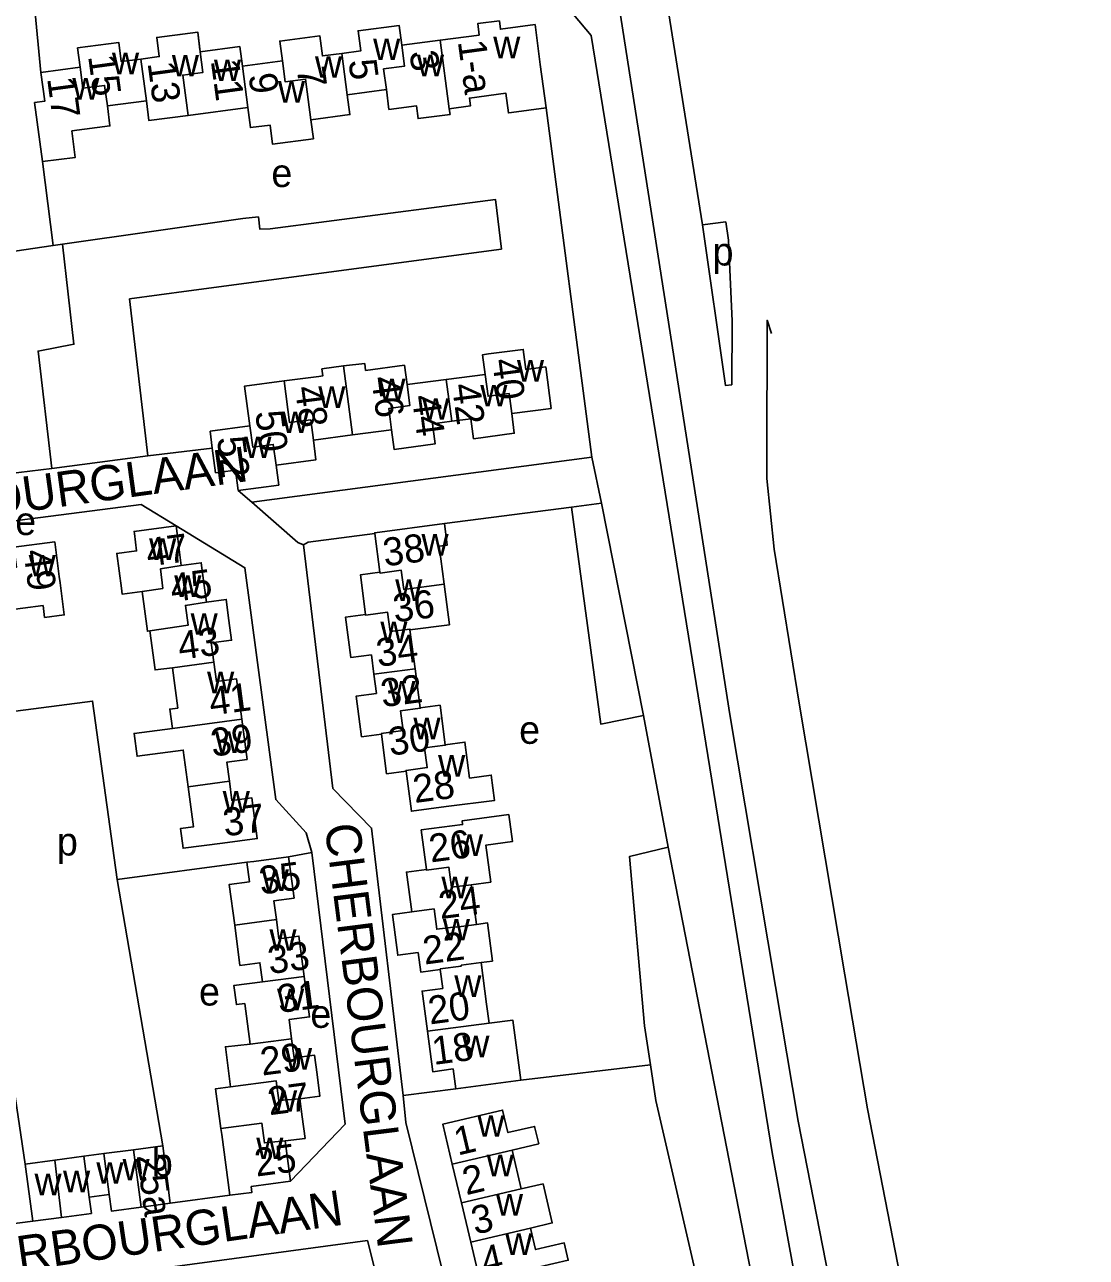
# Model space of a CAD drawing. Extents: x 157768 to 159790, y 387230 to 389604.
# Drawn here: x 159377.3 to 159528.6, y 388896.9 to 389072.5 of the extents above; entities that cross this region are included whole.
import ezdxf

# ---------------------------------------------------------------- set-up
doc = ezdxf.new("R2010")
doc.units = 0
for name, color, linetype in [('BLT_Basislijn', 7, 'Continuous'), ('BLT_Bebouwing', 7, 'Continuous'), ('BLT_Centroide', 7, 'Continuous'), ('BLT_Huisnummer', 7, 'Continuous'), ('BLT_Huisnummer_ tussenligend', 7, 'Continuous'), ('BLT_Huisnummer_reeks', 7, 'Continuous'), ('BLT_Onderverdeling_panden', 7, 'Continuous'), ('BLT_Straatnaam', 7, 'Continuous')]:
    doc.layers.add(name, color=color, linetype=linetype)

msp = doc.modelspace()

# ---------------------------------------------------------------- linework, layer by layer
at = {"layer": 'BLT_Basislijn'}
for p, q in [((159379.63, 389065.73), (159378.7, 389075.14)), ((159451.61, 389060.69), (159458.09, 389010.88)), ((159379.86, 389053.03), (159381.38, 389041.06)), ((159473.88, 389043.99), (159477.2, 389044.42)), ((159382.68, 389041.25), (159381.38, 389041.06)), ((159372.6, 389039.77), (159381.38, 389041.06)), ((159394.86, 389011.08), (159404.04, 389012.19)), ((159394.86, 389011.08), (159381.18, 389009.3)), ((159458.09, 389010.88), (159409.66, 389004.49)), ((159381.18, 389009.3), (159356.19, 389006.19)), ((159407.75, 389006.16), (159409.66, 389004.49)), ((159455.23, 389003.76), (159459.47, 389004.34)), ((159465.46, 388974.07), (159459.47, 389004.34)), ((159437.12, 389001.45), (159455.23, 389003.76)), ((159465.46, 388974.07), (159468.99, 388955.34)), ((159468.99, 388955.34), (159482.7, 388885.03)), ((159414.92, 388953.95), (159418.2, 388954.58)), ((159408.98, 388953.17), (159390.5, 388950.71)), ((159390.5, 388950.71), (159396.98, 388912.76)), ((159447.98, 388922.11), (159466.46, 388924.29)), ((159431.21, 388919.96), (159438.72, 388920.89)), ((159406.52, 388905.72), (159398.05, 388904.59))]:
    msp.add_line(p, q, dxfattribs=at)
for points in [[(159461.32, 389079.4), (159477.78, 388974.22), (159484.29, 388935.47), (159487.52, 388916.28), (159495.82, 388873.83)], [(159449.62, 389075.03), (159454.85, 389074.28), (159455.48, 389073.96), (159458.03, 389070.98), (159483.81, 388911.81), (159494.05, 388855.63), (159516.92, 388737.84), (159528.56, 388690.88), (159519.15, 388688.67)], [(159469.05, 389074.35), (159473.88, 389043.99)], [(159382.68, 389041.25), (159408.37, 389044.93), (159410.6, 389045.13), (159410.8, 389043.4), (159412.28, 389043.45), (159444.37, 389047.63), (159445.24, 389040.55), (159400.71, 389034.58)], [(159473.88, 389043.99), (159477.16, 389021.09), (159478.06, 389021.22)], [(159477.2, 389044.42), (159477.56, 389041.83), (159478.09, 389030.3), (159478.06, 389021.22)], [(159382.68, 389041.25), (159384.33, 389026.99), (159379.21, 389026.02), (159381.18, 389009.3)], [(159400.71, 389034.58), (159392.26, 389033.44), (159394.86, 389011.08)], [(159483.69, 389028.51), (159483.09, 389030.41), (159483.02, 389010.42), (159483.02, 389007.85), (159484.08, 388997.8), (159487.65, 388975.85), (159494.16, 388937.12), (159497.37, 388918.03), (159505.66, 388875.62)], [(159459.47, 389004.34), (159458.09, 389010.88)], [(159409.66, 389004.49), (159416.24, 388998.74), (159417.04, 388998.43)], [(159398.87, 389001.12), (159393.9, 389004.16), (159360.4, 388999.83), (159353.3, 388992.24)], [(159465.46, 388974.07), (159459.38, 388972.87), (159455.23, 389003.76)], [(159398.87, 389001.12), (159408.69, 388995.15), (159413.09, 388962.11), (159417.42, 388957.37), (159418.2, 388954.58)], [(159417.04, 388998.43), (159417.68, 388998.8), (159427.2, 389000)], [(159417.04, 388998.43), (159421.2, 388963.7), (159426.74, 388958.04), (159431.21, 388919.96)], [(159390.5, 388950.71), (159386.99, 388976.15), (159367.57, 388973.62), (159367.38, 388972.58), (159368.45, 388962.56)], [(159377.38, 388910.18), (159371.89, 388947.09), (159371.93, 388947.75), (159375.42, 388948.51), (159374.46, 388957.34)], [(159468.99, 388955.34), (159463.48, 388954.01), (159465.61, 388929.87), (159466.46, 388924.29)], [(159415.18, 388907.74), (159422.96, 388915.84), (159418.2, 388954.58)], [(159466.46, 388924.29), (159467.24, 388919.22), (159474.66, 388887.14), (159475.79, 388883.48), (159482.7, 388885.03)], [(159439.6, 388891.52), (159437.81, 388891.07), (159431.61, 388916.11), (159431.21, 388919.96)], [(159378.45, 388902.04), (159372.11, 388901.22)], [(159361.39, 388890.55), (159426.13, 388899.26), (159431.07, 388879.72)]]:
    msp.add_lwpolyline(points, dxfattribs=at)
at = {"layer": 'BLT_Bebouwing'}
for p, q in [((159379.63, 389065.73), (159385.22, 389066.46)), ((159408.33, 389066.6), (159414.03, 389067.35)), ((159428.84, 389063.28), (159423.27, 389062.55)), ((159452.33, 389017.85), (159451.55, 389023.75)), ((159437.36, 389021.96), (159431.78, 389021.23)), ((159442.92, 389022.69), (159437.36, 389021.96)), ((159409.4, 389015.34), (159403.73, 389014.59)), ((159403.73, 389014.59), (159404.04, 389012.19)), ((159432.92, 388980.75), (159432.19, 388986.29)), ((159433.66, 388975.18), (159432.92, 388980.75)), ((159447.98, 388922.11), (159438.72, 388920.89)), ((159385.74, 388911.29), (159381.63, 388910.74)), ((159388.59, 388911.66), (159385.74, 388911.29)), ((159388.59, 388911.66), (159392.83, 388912.22)), ((159392.83, 388912.22), (159396.98, 388912.76)), ((159396.98, 388912.76), (159398.05, 388904.59)), ((159446.75, 388912.17), (159448.05, 388906.65)), ((159381.63, 388910.74), (159377.38, 388910.18)), ((159377.38, 388910.18), (159378.45, 388902.04)), ((159439.54, 388904.64), (159438.23, 388910.17)), ((159415.18, 388907.74), (159409.58, 388907)), ((159386.51, 388905.47), (159389.36, 388905.85)), ((159440.86, 388899.03), (159439.54, 388904.64))]:
    msp.add_line(p, q, dxfattribs=at)
for points in [[(159436.51, 389070.32), (159442.06, 389071.05), (159441.85, 389072.68), (159444.94, 389073.08)], [(159450.02, 389072.53), (159445.1, 389071.88), (159444.94, 389073.08)], [(159393.87, 389067.63), (159396.49, 389067.98), (159396.13, 389070.7), (159401.96, 389071.47), (159402.32, 389068.66)], [(159399.07, 389071.09), (159401.96, 389071.47), (159402.28, 389068.96)], [(159422.5, 389068.44), (159425.18, 389068.79), (159424.8, 389071.66), (159430.65, 389072.42), (159431.02, 389069.6)], [(159451.61, 389060.69), (159450.77, 389066.86), (159450.02, 389072.53)], [(159385.22, 389066.46), (159384.86, 389069.22), (159390.72, 389069.99), (159391.08, 389067.27), (159393.87, 389067.63)], [(159402.32, 389068.66), (159407.96, 389069.4), (159408.33, 389066.6)], [(159414.03, 389067.35), (159413.66, 389070.19), (159419.35, 389070.94), (159419.73, 389068.08), (159422.5, 389068.44)], [(159431.02, 389069.6), (159436.51, 389070.32)], [(159379.86, 389053.03), (159378.72, 389061.42), (159380.17, 389061.61), (159379.63, 389065.73)], [(159423.27, 389062.55), (159423.65, 389059.71), (159418.09, 389058.98)], [(159437.81, 389060.55), (159437.92, 389059.74), (159433.36, 389059.14), (159433.12, 389060.97), (159429.21, 389060.46), (159428.84, 389063.28)], [(159446.66, 389060.02), (159446.23, 389059.96), (159445.85, 389062.78), (159440.68, 389062.07), (159440.83, 389060.97), (159437.81, 389060.55)], [(159389.09, 389060.95), (159389.46, 389058.11), (159384.03, 389057.39), (159384.52, 389053.62), (159379.86, 389053.03)], [(159394.65, 389061.67), (159389.09, 389060.95)], [(159400.58, 389059.59), (159395.02, 389058.86), (159394.65, 389061.67)], [(159409.1, 389060.7), (159400.58, 389059.59)], [(159418.09, 389058.98), (159418.44, 389056.26), (159412.63, 389055.49), (159412.27, 389058.22), (159409.47, 389057.85), (159409.1, 389060.7)], [(159446.66, 389060.02), (159451.61, 389060.69)], [(159451.55, 389023.75), (159448.72, 389023.38), (159448.34, 389026.26), (159443.38, 389025.61), (159442.55, 389025.5), (159442.92, 389022.69)], [(159422.71, 389023.89), (159419.66, 389023.48), (159419.79, 389022.49), (159419.23, 389022.41), (159414.27, 389021.76)], [(159431.78, 389021.23), (159431.41, 389024), (159425.88, 389023.27), (159425.75, 389024.24), (159422.71, 389023.89)], [(159414.27, 389021.76), (159408.63, 389021.02), (159409.4, 389015.34)], [(159438.15, 389016.01), (159440.89, 389016.37), (159441.26, 389013.53), (159447.07, 389014.3), (159446.7, 389017.11)], [(159446.7, 389017.11), (159452.33, 389017.85)], [(159424.01, 389014.07), (159429.58, 389014.8)], [(159438.15, 389016.01), (159435.41, 389015.65), (159435.78, 389012.78), (159429.95, 389012.01), (159429.58, 389014.8)], [(159413.12, 389009.77), (159418.81, 389010.52), (159418.44, 389013.34)], [(159418.44, 389013.34), (159424.01, 389014.07)], [(159404.04, 389012.19), (159404.5, 389008.68), (159407.37, 389009.06), (159407.75, 389006.16)], [(159407.75, 389006.16), (159413.5, 389006.92), (159413.12, 389009.77)], [(159398.87, 389001.12), (159392.9, 389000.33), (159392.94, 389000), (159393.26, 388997.55), (159390.44, 388997.18), (159391.09, 388992.22), (159391.2, 388991.4), (159394.04, 388991.78)], [(159399.62, 388995.48), (159399.02, 389000), (159398.87, 389001.12)], [(159437.12, 389001.45), (159427.18, 389000.14), (159427.2, 389000)], [(159437.07, 388992.79), (159436.36, 388998.2), (159437.52, 388998.36), (159437.12, 389001.45)], [(159427.2, 389000), (159427.93, 388994.49)], [(159373.4, 388994.85), (159376.14, 388995.21), (159375.77, 388998.08), (159381.6, 388998.83), (159382.24, 388993.88), (159382.36, 388992.97), (159382.95, 388988.43), (159380.14, 388988.07), (159379.93, 388989.74), (159374.16, 388989)], [(159402.85, 388992.93), (159402.46, 388995.85), (159399.62, 388995.48)], [(159427.93, 388994.49), (159425.14, 388994.12), (159425.88, 388988.5)], [(159402.85, 388992.93), (159403.2, 388990.26)], [(159432.19, 388986.29), (159437.83, 388987.03), (159437.07, 388992.79)], [(159395.15, 388986.15), (159394.79, 388986.1), (159394.04, 388991.78)], [(159403.2, 388990.26), (159406.02, 388990.64), (159406.42, 388987.63)], [(159425.88, 388988.5), (159423.03, 388988.12), (159423.79, 388982.34), (159426.7, 388982.73), (159427.06, 388979.98)], [(159406.42, 388987.63), (159406.79, 388984.8), (159403.9, 388984.42), (159404.26, 388981.68)], [(159398.36, 388980.9), (159395.88, 388980.58), (159395.15, 388986.15)], [(159404.26, 388981.68), (159404.62, 388978.93), (159407.49, 388979.31), (159408.24, 388973.58)], [(159398.35, 388972.26), (159397.99, 388975), (159399.12, 388975.15), (159398.36, 388980.9)], [(159427.06, 388979.98), (159427.42, 388977.23), (159424.54, 388976.85), (159425.3, 388971.05), (159428.13, 388971.42)], [(159437.23, 388969.93), (159436.49, 388975.55), (159433.66, 388975.18)], [(159408.24, 388973.58), (159409, 388967.82), (159406.12, 388967.44), (159406.48, 388964.71)], [(159400.59, 388963.93), (159399.9, 388969.16), (159393.32, 388968.29), (159392.89, 388971.54), (159398.35, 388972.26)], [(159428.13, 388971.42), (159428.87, 388965.8), (159431.65, 388966.16)], [(159431.65, 388966.16), (159432.41, 388960.44), (159437.37, 388961.1), (159444.25, 388962), (159443.78, 388965.59), (159440.69, 388965.18), (159440.02, 388970.29), (159437.23, 388969.93)], [(159406.48, 388964.71), (159406.84, 388961.97), (159409.69, 388962.35), (159410.45, 388956.56), (159405.49, 388955.91), (159399.88, 388955.17), (159399.51, 388957.98), (159401.34, 388958.22), (159400.59, 388963.93)], [(159434.55, 388952.15), (159433.81, 388957.78), (159439.69, 388958.55), (159439.62, 388959.06), (159446.28, 388959.97), (159446.8, 388956.13), (159443, 388955.61), (159443.7, 388950.35), (159440.91, 388949.98)], [(159414.92, 388953.95), (159409.96, 388953.3), (159408.98, 388953.17)], [(159414.92, 388953.95), (159415.69, 388948.08), (159412.81, 388947.7), (159413.17, 388945)], [(159408.98, 388953.17), (159409.34, 388950.41), (159406.46, 388950.03), (159407.23, 388944.22)], [(159432.45, 388946.09), (159431.7, 388951.77), (159434.55, 388952.15)], [(159441.66, 388944.33), (159440.91, 388949.98)], [(159413.17, 388945), (159413.52, 388942.29), (159416.37, 388942.67), (159417.13, 388936.91)], [(159436.52, 388937.88), (159433.74, 388937.52), (159433.37, 388940.31), (159430.46, 388939.92), (159429.7, 388945.73), (159432.45, 388946.09)], [(159442.33, 388938.88), (159443.96, 388939.1), (159443.25, 388944.54), (159441.66, 388944.33)], [(159407.23, 388944.22), (159407.98, 388938.49), (159410.83, 388938.86), (159411.19, 388936.16)], [(159434.69, 388929.1), (159433.94, 388934.81), (159436.88, 388935.2), (159436.52, 388937.88)], [(159443.48, 388930.23), (159443.11, 388932.97), (159442.33, 388938.88)], [(159411.19, 388936.16), (159407.12, 388935.62), (159407.48, 388932.89), (159408.66, 388933.05), (159409.42, 388927.26)], [(159417.13, 388936.91), (159417.89, 388931.15), (159414.97, 388930.76), (159415.33, 388928.04)], [(159447.98, 388922.11), (159446.86, 388930.67), (159443.48, 388930.23)], [(159438.72, 388920.89), (159438.35, 388923.72), (159435.45, 388923.33), (159434.69, 388929.1)], [(159409.42, 388927.26), (159405.91, 388926.88), (159406.65, 388921.19)], [(159415.33, 388928.04), (159415.69, 388925.32), (159418.6, 388925.7), (159418.96, 388922.93)], [(159418.96, 388922.93), (159419.37, 388919.85), (159416.52, 388919.48)], [(159406.65, 388921.19), (159404.52, 388920.91), (159405.27, 388915.24)], [(159416.52, 388919.48), (159416.86, 388916.88)], [(159416.86, 388916.88), (159417.26, 388913.83), (159414.43, 388913.46)], [(159438.23, 388910.17), (159436.89, 388915.87), (159445.4, 388917.87), (159446.16, 388914.65), (159449.96, 388915.54), (159450.54, 388913.06), (159446.75, 388912.17)], [(159405.27, 388915.24), (159405.38, 388914.39), (159406.52, 388905.72)], [(159414.43, 388913.46), (159415.18, 388907.74)], [(159406.52, 388905.72), (159409.69, 388906.14), (159409.58, 388907)], [(159448.05, 388906.65), (159451.17, 388907.35), (159452.47, 388901.79), (159449.37, 388901.03)], [(159382.55, 388902.58), (159386.82, 388903.14), (159386.51, 388905.47)], [(159393.91, 388904.04), (159389.67, 388903.48), (159389.36, 388905.85)], [(159398.05, 388904.59), (159393.91, 388904.04)], [(159378.45, 388902.04), (159382.55, 388902.58)], [(159449.37, 388901.03), (159450.09, 388897.98), (159454.18, 388898.94), (159454.76, 388896.47), (159450.67, 388895.51)], [(159443.82, 388893.8), (159442.18, 388893.41), (159440.86, 388899.03)]]:
    msp.add_lwpolyline(points, dxfattribs=at)
at = {"layer": 'BLT_Onderverdeling_panden'}
for p, q in [((159437.81, 389060.55), (159436.51, 389070.32)), ((159394.65, 389061.67), (159393.87, 389067.63)), ((159423.27, 389062.55), (159422.5, 389068.44)), ((159409.1, 389060.7), (159408.33, 389066.6)), ((159424.01, 389014.07), (159422.71, 389023.89)), ((159438.15, 389016.01), (159437.36, 389021.96)), ((159404.26, 388981.68), (159398.36, 388980.9)), ((159427.06, 388979.98), (159432.92, 388980.75)), ((159398.35, 388972.26), (159408.24, 388973.58)), ((159406.48, 388964.71), (159400.59, 388963.93)), ((159413.17, 388945), (159407.23, 388944.22)), ((159417.13, 388936.91), (159411.19, 388936.16)), ((159443.48, 388930.23), (159434.69, 388929.1)), ((159415.33, 388928.04), (159409.42, 388927.26)), ((159386.51, 388905.47), (159385.74, 388911.29)), ((159389.36, 388905.85), (159388.59, 388911.66)), ((159393.91, 388904.04), (159392.83, 388912.22)), ((159438.23, 388910.17), (159446.75, 388912.17)), ((159382.55, 388902.58), (159381.63, 388910.74)), ((159439.54, 388904.64), (159448.05, 388906.65)), ((159440.86, 388899.03), (159449.37, 388901.03))]:
    msp.add_line(p, q, dxfattribs=at)
for points in [[(159431.02, 389069.6), (159431.41, 389066.61), (159428.45, 389066.22), (159428.84, 389063.28)], [(159402.32, 389068.66), (159402.71, 389065.71), (159399.82, 389065.33), (159400.58, 389059.59)], [(159389.09, 389060.95), (159388.7, 389063.87), (159385.62, 389063.46), (159385.22, 389066.46)], [(159418.09, 389058.98), (159417.33, 389064.78), (159414.42, 389064.4), (159414.03, 389067.35)], [(159446.7, 389017.11), (159446.32, 389019.99), (159443.33, 389019.59), (159442.92, 389022.69)], [(159418.44, 389013.34), (159418.06, 389016.22), (159415.06, 389015.83), (159414.27, 389021.76)], [(159429.58, 389014.8), (159429.18, 389017.83), (159432.17, 389018.24), (159431.78, 389021.23)], [(159413.12, 389009.77), (159412.73, 389012.72), (159409.8, 389012.33), (159409.4, 389015.34)], [(159399.62, 388995.48), (159396.65, 388994.98), (159396.99, 388992.2), (159394.04, 388991.78)], [(159427.93, 388994.49), (159427.94, 388994.39), (159430.96, 388994.79), (159431.33, 388992.02), (159437.07, 388992.79)], [(159403.2, 388990.26), (159400.22, 388989.77), (159400.6, 388986.94), (159395.15, 388986.15)], [(159425.88, 388988.5), (159425.9, 388988.4), (159429.02, 388988.81), (159429.39, 388986.04), (159432.19, 388986.41), (159432.19, 388986.29)], [(159428.13, 388971.42), (159428.11, 388971.52), (159431.24, 388971.93), (159430.86, 388974.76), (159433.66, 388975.13), (159433.66, 388975.18)], [(159437.23, 388969.93), (159437.24, 388969.85), (159434.29, 388969.46), (159434.66, 388966.66), (159431.64, 388966.27), (159431.65, 388966.16)], [(159434.55, 388952.15), (159434.57, 388952.05), (159437.74, 388952.47), (159438.11, 388949.64), (159440.91, 388949.98)], [(159432.45, 388946.09), (159435.63, 388946.52), (159436.01, 388943.64), (159438.77, 388944), (159438.79, 388943.95), (159441.66, 388944.33)], [(159436.52, 388937.88), (159436.51, 388937.98), (159439.52, 388938.39), (159439.5, 388938.51), (159442.33, 388938.88)], [(159416.52, 388919.48), (159413.51, 388919.22), (159413.13, 388922.04), (159406.65, 388921.19)], [(159414.43, 388913.46), (159411.46, 388913.19), (159411.08, 388916.01), (159405.27, 388915.24)]]:
    msp.add_lwpolyline(points, dxfattribs=at)

# ---------------------------------------------------------------- texts
at = {"layer": 'BLT_Centroide'}
for s, p in [('w', (159426.95, 389067.48)), ('w', (159444.06, 389067.75)), ('w', (159389.75, 389065.45)), ('w', (159398.28, 389065.14)), ('w', (159404.27, 389064.48)), ('w', (159418.66, 389064.95)), ('w', (159433.19, 389065.16)), ('w', (159384.09, 389061.86)), ('w', (159413.39, 389061.42)), ('e', (159412.46, 389049.39)), ('p', (159475.32, 389038.21)), ('w', (159447.44, 389021.67)), ('w', (159427.7, 389019.03)), ('w', (159419.14, 389017.92)), ('w', (159442.22, 389018.12)), ('w', (159433.95, 389016.23)), ('w', (159413.92, 389014.33)), ('w', (159408.61, 389010.77)), ('e', (159375.97, 388999.8)), ('w', (159395.04, 388996.25)), ('w', (159433.84, 388996.88)), ('w', (159377.88, 388993.91)), ('w', (159398.62, 388990.97)), ('w', (159430.1, 388990.41)), ('w', (159400.95, 388985.59)), ('w', (159427.98, 388984.41)), ('w', (159403.3, 388977.25)), ('w', (159429.11, 388975.91)), ('w', (159432.69, 388970.69)), ('e', (159447.76, 388970.05)), ('w', (159404.41, 388968.75)), ('w', (159436.21, 388965.38)), ('w', (159405.52, 388960.25)), ('p', (159381.91, 388954.14)), ('w', (159438.75, 388954.09)), ('w', (159411.08, 388949.09)), ('w', (159436.68, 388948.06)), ('w', (159436.88, 388942.03)), ('w', (159412.18, 388940.56)), ('e', (159402.15, 388932.76)), ('w', (159438.52, 388934)), ('w', (159413.27, 388932.09)), ('e', (159418.01, 388929.58)), ('w', (159439.66, 388925.38)), ('w', (159414.39, 388923.62)), ('w', (159412.27, 388917.62)), ('w', (159441.8, 388914.06)), ('w', (159410.3, 388910.88)), ('b', (159395.44, 388908.41)), ('w', (159443.13, 388908.44)), ('w', (159387.52, 388907.37)), ('w', (159391.25, 388907.84)), ('w', (159378.71, 388905.74)), ('w', (159382.78, 388906.15)), ('w', (159444.45, 388902.84)), ('w', (159445.77, 388897.22))]:
    msp.add_text(s, height=4, dxfattribs=at).set_placement(p)
at = {"layer": 'BLT_Huisnummer'}
for s, rotation, p in [('5', 277.7359, (159423.42, 389067.39)), ('13', 277.7359, (159394.81, 389067.06)), ('17', 277.7359, (159380.5, 389064.86)), ('9', 277.7359, (159409.19, 389065.4)), ('40', 277.5056, (159443.9, 389024.74)), ('48', 277.5056, (159415.8, 389020.83)), ('44', 277.5056, (159432.45, 389019.57)), ('52', 277.5056, (159404.69, 389013.65)), ('47', 7.4979, (159394.88, 388995.31)), ('38', 7.5016, (159428.61, 388995.32)), ('49', 277.3311, (159377.13, 388997.54)), ('32', 7.5016, (159428.29, 388975.26)), ('41', 7.5045, (159403.85, 388974.09)), ('28', 7.5016, (159432.88, 388961.61)), ('37', 7.5045, (159405.82, 388956.85)), ('26', 7.5016, (159435.17, 388953.14)), ('35', 7.4999, (159410.97, 388948.56)), ('22', 7.5016, (159434.28, 388938.59)), ('18', 7.5016, (159435.59, 388924.29)), ('29', 7.4969, (159411.14, 388922.77)), ('1', 13.251, (159439, 388911.37)), ('25', 7.4969, (159410.32, 388908.38)), ('25a', 277.5827, (159393.26, 388911.39)), ('2', 13.251, (159440.2, 388905.72)), ('3', 13.251, (159441.48, 388900.09)), ('4', 13.251, (159442.86, 388894.33))]:
    msp.add_text(s, height=4, rotation=rotation, dxfattribs=at).set_placement(p)
at = {"layer": 'BLT_Huisnummer_ tussenligend'}
for s, rotation, p in [('15', 277.7359, (159386.34, 389068.03)), ('3', 277.4801, (159432.13, 389068.64)), ('11', 277.7359, (159403.82, 389067.37)), ('7', 277.7359, (159416.05, 389066.31)), ('46', 277.5056, (159426.68, 389022.22)), ('42', 277.5056, (159438.17, 389021.2)), ('50', 277.5056, (159410.14, 389017.33)), ('45', 7.5045, (159398.32, 388990.25)), ('36', 7.5016, (159430.04, 388987.34)), ('43', 7.5045, (159399.41, 388982.02)), ('34', 7.5016, (159427.65, 388981)), ('39', 7.5045, (159404.08, 388968.21)), ('30', 7.5016, (159429.38, 388968.35)), ('24', 7.5016, (159436.54, 388945.06)), ('33', 7.4969, (159412.21, 388937.24)), ('31', 7.4969, (159413.58, 388931.69)), ('20', 7.5016, (159435.04, 388930.06)), ('27', 7.4969, (159412.18, 388917.12))]:
    msp.add_text(s, height=4, rotation=rotation, dxfattribs=at).set_placement(p)
at = {"layer": 'BLT_Huisnummer_reeks'}
msp.add_text('1-a', height=4, rotation=277.7359, dxfattribs=at).set_placement((159439.01, 389070.12))
at = {"layer": 'BLT_Straatnaam'}
for rotation, p in [(7.8303, (159348.97, 388999.21)), (277.2056, (159420.04, 388958.45)), (8.2056, (159362.59, 388892.86))]:
    msp.add_text('CHERBOURGLAAN', height=5, rotation=rotation, dxfattribs=at).set_placement(p)

doc.saveas('drawing.dxf')
